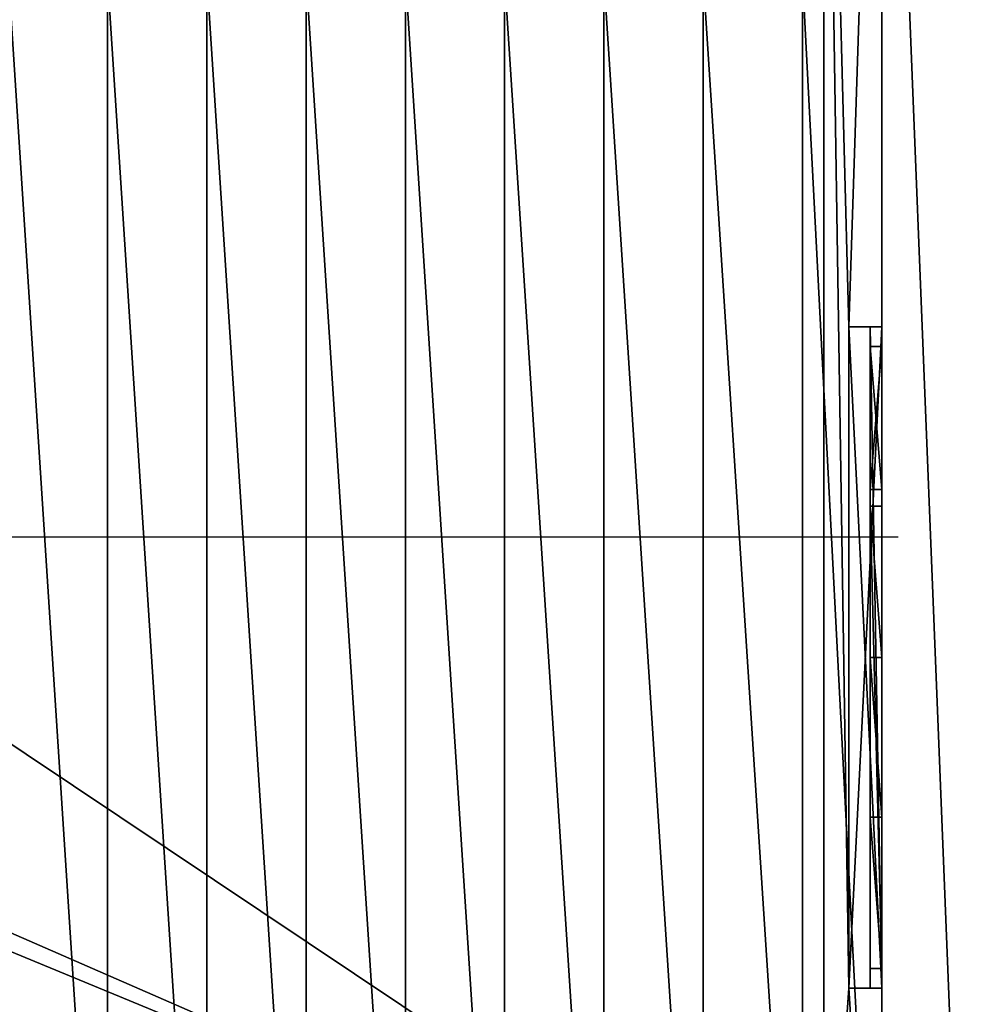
# Model space of a CAD drawing. Extents: x 22936 to 50368, y -4877 to 31080.
# Tile 333 of 601: x 47980 to 48557, y 1926 to 2522. Entities that reach past the tile are written whole.
import ezdxf

# ---------------------------------------------------------------- set-up
doc = ezdxf.new("R2010")
doc.units = 0
for name, color, linetype in [('01_GROS_OEUVRE', 251, 'CONTINUOUS'), ('04_MENUISERIES_EXT_', 40, 'CONTINUOUS'), ('05_VITRAGES', 40, 'CONTINUOUS'), ('08_AMENAGEMENTS_EXTERIEURS', 253, 'CONTINUOUS')]:
    doc.layers.add(name, color=color, linetype=linetype)

# ---------------------------------------------------------------- blocks, each defined once
blk = doc.blocks.new('GROUPER_17')
at = {"layer": '08_AMENAGEMENTS_EXTERIEURS', "color": 73}
blk.add_line((1795, 75), (1795, 1328), dxfattribs=at)
at = {"layer": '08_AMENAGEMENTS_EXTERIEURS'}
mesh = blk.add_polyface(dxfattribs=at)
corners = [(16.45, 1860.4), (0, 1328), (0, 1844.55), (1795, 1328), (33.02, 1876.27), (49.71, 1892.12), (66.55, 1907.89), (83.55, 1923.55), (100.74, 1939.04), (118.11, 1954.33), (135.7, 1969.37), (153.53, 1984.11), (171.6, 1998.5), (189.93, 2012.5), (208.55, 2026.07), (227.46, 2039.16), (246.69, 2051.72), (266.25, 2063.72), (286.11, 2075.18), (306.26, 2086.08), (326.69, 2096.46), (347.37, 2106.3), (368.28, 2115.64), (389.4, 2124.46), (410.72, 2132.79), (432.21, 2140.64), (453.87, 2148), (475.66, 2154.9), (497.57, 2161.34), (519.59, 2167.33), (541.68, 2172.89), (563.84, 2178.01), (586.04, 2182.71), (608.27, 2187), (630.51, 2190.89), (652.73, 2194.39), (674.92, 2197.5), (697.06, 2200.25), (719.14, 2202.62), (741.15, 2204.62), (763.1, 2206.23), (785, 2207.43), (806.84, 2208.22), (828.63, 2208.57), (850.38, 2208.48), (872.08, 2207.93), (893.75, 2206.9), (915.39, 2205.39), (936.99, 2203.38), (958.57, 2200.86), (980.13, 2197.81), (1001.67, 2194.22), (1023.19, 2190.07), (1044.71, 2185.36), (1066.22, 2180.06), (1087.73, 2174.17), (1109.23, 2167.67), (1130.75, 2160.55), (1152.27, 2152.79), (1173.81, 2144.38), (1195.36, 2135.31), (1216.93, 2125.59), (1238.5, 2115.38), (1260.06, 2104.88), (1281.58, 2094.27), (1303.04, 2083.75), (1324.43, 2073.52), (1345.72, 2063.77), (1366.89, 2054.69), (1387.93, 2046.48), (1408.82, 2039.32), (1429.54, 2033.42), (1450.06, 2028.98), (1470.36, 2026.17), (1490.44, 2025.2), (1510.26, 2026.26), (1529.82, 2029.54), (1549.07, 2035.18), (1567.96, 2043.07), (1586.43, 2053.03), (1604.39, 2064.91), (1621.79, 2078.53), (1638.55, 2093.74), (1654.6, 2110.37), (1669.89, 2128.24), (1684.32, 2147.2), (1697.85, 2167.08), (1710.39, 2187.71), (1721.89, 2208.92), (1732.26, 2230.56), (1741.45, 2252.45), (1749.38, 2274.43), (1756.03, 2296.38), (1761.5, 2318.27), (1765.9, 2340.13), (1769.36, 2361.94), (1771.99, 2383.72), (1773.91, 2405.46), (1775.24, 2427.19), (1776.09, 2448.89), (1776.59, 2470.58), (1776.85, 2492.26), (1777, 2513.93), (2395.68, 2513.93), (1845, 75), (1845, 0), (1332.44, 6187.9), (953.84, 4324.79), (744.56, 6114.92), (1503.53, 4690.87), (1872.82, 4324.79), (2843.74, 4811.2), (2680.87, 4187.05), (193.79, -1456.02), (188.09, -1836.1), (174.84, -1645.82), (233.16, -2021.44), (244.41, -1272.11), (308.78, -2196.56), (325.25, -1099.34), (412.78, -2356.46), (434, -942.64), (3662.14, -2801.42), (567.57, -806.46), (722.14, -694.7), (893.31, -610.54), (1076.21, -556.38), (1155.38, -537.12), (1232.99, -512.33), (1308.66, -482.14), (1382.02, -446.69), (1452.7, -406.15), (1520.35, -360.74), (1584.63, -310.68), (1645.22, -256.21), (1701.82, -197.6), (1754.16, -135.16), (1801.96, -69.18), (1795, 75)]
mesh.append_faces([[corners[k] for k in face] for face in [(0, 1, 2), (106, 107, 108), (113, 114, 115)]], dxfattribs={"vtx0": -1})
mesh.append_faces([[corners[k] for k in face] for face in [(1, 0, 3), (104, 103, 105), (107, 109, 110), (110, 111, 112), (114, 113, 116), (116, 117, 118), (118, 119, 120), (120, 121, 122), (122, 112, 111)]], dxfattribs={"vtx0": -1, "vtx1": -1})
mesh.append_faces([[corners[k] for k in face] for face in [(3, 103, 104), (122, 105, 103)]], dxfattribs={"vtx0": -1, "vtx1": -1, "vtx2": -1})
mesh.append_faces([[corners[k] for k in face] for face in [(3, 0, 4), (3, 4, 5), (3, 5, 6), (3, 6, 7), (3, 7, 8), (3, 8, 9), (3, 9, 10), (3, 10, 11), (3, 11, 12), (3, 12, 13), (3, 13, 14), (3, 14, 15), (3, 15, 16), (3, 16, 17), (3, 17, 18), (3, 18, 19), (3, 19, 20), (3, 20, 21), (3, 21, 22), (3, 22, 23), (3, 23, 24), (3, 24, 25), (3, 25, 26), (3, 26, 27), (3, 27, 28), (3, 28, 29), (3, 29, 30), (3, 30, 31), (3, 31, 32), (3, 32, 33), (3, 33, 34), (3, 34, 35), (3, 35, 36), (3, 36, 37), (3, 37, 38), (3, 38, 39), (3, 39, 40), (3, 40, 41), (3, 41, 42), (3, 42, 43), (3, 43, 44), (3, 44, 45), (3, 45, 46), (3, 46, 47), (3, 47, 48), (3, 48, 49), (3, 49, 50), (3, 50, 51), (3, 51, 52), (3, 52, 53), (3, 53, 54), (3, 54, 55), (3, 55, 56), (3, 56, 57), (3, 57, 58), (3, 58, 59), (3, 59, 60), (3, 60, 61), (3, 61, 62), (3, 62, 63), (3, 63, 64), (3, 64, 65), (3, 65, 66), (3, 66, 67), (3, 67, 68), (3, 68, 69), (3, 69, 70), (3, 70, 71), (3, 71, 72), (3, 72, 73), (3, 73, 74), (3, 74, 75), (3, 75, 76), (3, 76, 77), (3, 77, 78), (3, 78, 79), (3, 79, 80), (3, 80, 81), (3, 81, 82), (3, 82, 83), (3, 83, 84), (3, 84, 85), (3, 85, 86), (3, 86, 87), (3, 87, 88), (3, 88, 89), (3, 89, 90), (3, 90, 91), (3, 91, 92), (3, 92, 93), (3, 93, 94), (3, 94, 95), (3, 95, 96), (3, 96, 97), (3, 97, 98), (3, 98, 99), (3, 99, 100), (3, 100, 101), (3, 101, 102), (3, 102, 103), (107, 106, 109), (110, 109, 111), (116, 113, 117), (118, 117, 119), (120, 119, 121), (122, 121, 123), (122, 123, 124), (122, 124, 125), (122, 125, 126), (122, 126, 127), (122, 127, 128), (122, 128, 129), (122, 129, 130), (122, 130, 131), (122, 131, 132), (122, 132, 133), (122, 133, 134), (122, 134, 135), (122, 135, 136), (122, 136, 137), (122, 137, 105), (122, 103, 112)]], dxfattribs={"vtx0": -1, "vtx2": -1})
mesh.append_faces([[corners[k] for k in face] for face in [(104, 138, 3)]], dxfattribs={"vtx2": -1})
blk = doc.blocks.new('GROUPER_109')
at = {"layer": '04_MENUISERIES_EXT_'}
for p, q in [((0, 400, 140), (0, 0, 140)), ((0, 400), (0, 400, 140)), ((0, 0), (0, 400)), ((7, 400), (0, 400)), ((7, 400, 140), (0, 400, 140)), ((7, 0), (7, 400)), ((7, 400), (7, 400, 140)), ((7, 400, 140), (7, 0, 140)), ((7, 393, 7), (7, 393, 133)), ((7, 296.5, 7), (7, 393, 7)), ((7, 393, 133), (7, 296.5, 133)), ((7, 388, 12), (0, 388, 12)), ((0, 301.5, 12), (0, 388, 12)), ((7, 388, 128), (0, 388, 128)), ((0, 388, 12), (0, 388, 128)), ((0, 388, 128), (0, 301.5, 128)), ((7, 301.5, 12), (7, 388, 12)), ((7, 388, 12), (7, 388, 128)), ((7, 388, 128), (7, 301.5, 128)), ((7, 301.5, 128), (0, 301.5, 128)), ((7, 301.5, 12), (0, 301.5, 12)), ((0, 301.5, 128), (0, 301.5, 12)), ((7, 301.5, 128), (7, 301.5, 12)), ((7, 200, 7), (7, 296.5, 7)), ((7, 296.5, 7), (7, 296.5, 133)), ((7, 296.5, 133), (7, 7, 133)), ((0, 291.5, 128), (0, 12, 128)), ((7, 291.5, 128), (0, 291.5, 128)), ((7, 291.5, 12), (0, 291.5, 12)), ((0, 291.5, 12), (0, 291.5, 128)), ((0, 200, 12), (0, 291.5, 12)), ((7, 291.5, 128), (7, 12, 128)), ((7, 291.5, 12), (7, 291.5, 128)), ((7, 200, 12), (7, 291.5, 12)), ((7, 200, 12), (0, 200, 12)), ((0, 103.5, 12), (0, 200, 12)), ((7, 103.5, 7), (7, 200, 7)), ((7, 103.5, 12), (7, 200, 12)), ((0, 12, 12), (0, 103.5, 12)), ((7, 103.5, 12), (0, 103.5, 12)), ((7, 7, 7), (7, 103.5, 7)), ((7, 12, 12), (7, 103.5, 12)), ((0, 12, 128), (0, 12, 12)), ((7, 12, 128), (0, 12, 128)), ((7, 12, 12), (0, 12, 12)), ((7, 12, 128), (7, 12, 12)), ((7, 7, 133), (7, 7, 7)), ((7, 0, 140), (0, 0, 140)), ((7, 0), (0, 0)), ((0, 0, 140), (0, 0)), ((7, 0, 140), (7, 0))]:
    blk.add_line(p, q, dxfattribs=at)
mesh = blk.add_polyface(dxfattribs=at)
corners = [(0, 400), (7, 0), (0, 0), (7, 400)]
mesh.append_faces([[corners[k] for k in face] for face in [(0, 1, 2), (1, 0, 3)]], dxfattribs={"vtx0": -1})
mesh = blk.add_polyface(dxfattribs=at)
corners = [(0, 0, 140), (0, 12, 128), (0, 0), (0, 400, 140), (0, 291.5, 128), (0, 301.5, 128), (0, 291.5, 12), (0, 388, 128), (0, 388, 12), (0, 12, 12), (0, 400), (0, 103.5, 12), (0, 200, 12), (0, 301.5, 12)]
mesh.append_faces([[corners[k] for k in face] for face in [(0, 1, 2), (1, 3, 4), (4, 5, 6), (5, 3, 7), (7, 3, 8), (2, 9, 10), (9, 2, 1), (13, 6, 5), (10, 8, 3)]], dxfattribs={"vtx0": -1, "vtx1": -1})
mesh.append_faces([[corners[k] for k in face] for face in [(4, 3, 5), (10, 6, 13)]], dxfattribs={"vtx0": -1, "vtx1": -1, "vtx2": -1})
mesh.append_faces([[corners[k] for k in face] for face in [(1, 0, 3), (10, 9, 11), (10, 11, 12), (10, 12, 6), (10, 13, 8)]], dxfattribs={"vtx0": -1, "vtx2": -1})
mesh = blk.add_polyface(dxfattribs=at)
corners = [(0, 400, 140), (7, 400), (0, 400), (7, 400, 140)]
mesh.append_faces([[corners[k] for k in face] for face in [(0, 1, 2), (1, 0, 3)]], dxfattribs={"vtx0": -1})
mesh = blk.add_polyface(dxfattribs=at)
corners = [(7, 0, 140), (0, 400, 140), (0, 0, 140), (7, 400, 140)]
mesh.append_faces([[corners[k] for k in face] for face in [(0, 1, 2), (1, 0, 3)]], dxfattribs={"vtx0": -1})
mesh = blk.add_polyface(dxfattribs=at)
corners = [(7, 0), (7, 7, 7), (7, 0, 140), (7, 400), (7, 103.5, 7), (7, 200, 7), (7, 296.5, 7), (7, 393, 7), (7, 393, 133), (7, 7, 133), (7, 400, 140), (7, 296.5, 133)]
mesh.append_faces([[corners[k] for k in face] for face in [(0, 1, 2), (1, 3, 4), (4, 3, 5), (5, 3, 6), (6, 3, 7), (7, 3, 8), (2, 9, 10), (9, 2, 1), (10, 8, 3)]], dxfattribs={"vtx0": -1, "vtx1": -1})
mesh.append_faces([[corners[k] for k in face] for face in [(1, 0, 3), (10, 9, 11), (10, 11, 8)]], dxfattribs={"vtx0": -1, "vtx2": -1})
mesh = blk.add_polyface(dxfattribs=at)
corners = [(7, 296.5, 7), (7, 301.5, 12), (7, 296.5, 133), (7, 393, 7), (7, 388, 12), (7, 388, 128), (7, 301.5, 128), (7, 393, 133)]
mesh.append_faces([[corners[k] for k in face] for face in [(0, 1, 2), (1, 3, 4), (4, 3, 5), (2, 6, 7), (6, 2, 1), (7, 5, 3)]], dxfattribs={"vtx0": -1, "vtx1": -1})
mesh.append_faces([[corners[k] for k in face] for face in [(1, 0, 3), (7, 6, 5)]], dxfattribs={"vtx0": -1, "vtx2": -1})
mesh = blk.add_polyface(dxfattribs=at)
corners = [(7, 301.5, 12), (0, 388, 12), (0, 301.5, 12), (7, 388, 12)]
mesh.append_faces([[corners[k] for k in face] for face in [(0, 1, 2), (1, 0, 3)]], dxfattribs={"vtx0": -1})
mesh = blk.add_polyface(dxfattribs=at)
corners = [(7, 388, 12), (0, 388, 128), (0, 388, 12), (7, 388, 128)]
mesh.append_faces([[corners[k] for k in face] for face in [(0, 1, 2), (1, 0, 3)]], dxfattribs={"vtx0": -1})
mesh = blk.add_polyface(dxfattribs=at)
corners = [(7, 388, 128), (0, 301.5, 128), (0, 388, 128), (7, 301.5, 128)]
mesh.append_faces([[corners[k] for k in face] for face in [(0, 1, 2), (1, 0, 3)]], dxfattribs={"vtx0": -1})
mesh = blk.add_polyface(dxfattribs=at)
corners = [(0, 301.5, 128), (7, 301.5, 12), (0, 301.5, 12), (7, 301.5, 128)]
mesh.append_faces([[corners[k] for k in face] for face in [(0, 1, 2), (1, 0, 3)]], dxfattribs={"vtx0": -1})
mesh = blk.add_polyface(dxfattribs=at)
corners = [(7, 7, 7), (7, 12, 12), (7, 7, 133), (7, 103.5, 7), (7, 103.5, 12), (7, 200, 7), (7, 200, 12), (7, 296.5, 7), (7, 291.5, 12), (7, 291.5, 128), (7, 12, 128), (7, 296.5, 133)]
mesh.append_faces([[corners[k] for k in face] for face in [(0, 1, 2), (1, 3, 4), (4, 5, 6), (6, 7, 8), (8, 7, 9), (2, 10, 11), (10, 2, 1), (11, 9, 7)]], dxfattribs={"vtx0": -1, "vtx1": -1})
mesh.append_faces([[corners[k] for k in face] for face in [(1, 0, 3), (4, 3, 5), (6, 5, 7), (11, 10, 9)]], dxfattribs={"vtx0": -1, "vtx2": -1})
mesh = blk.add_polyface(dxfattribs=at)
corners = [(0, 291.5, 128), (7, 12, 128), (0, 12, 128), (7, 291.5, 128)]
mesh.append_faces([[corners[k] for k in face] for face in [(0, 1, 2), (1, 0, 3)]], dxfattribs={"vtx0": -1})
mesh = blk.add_polyface(dxfattribs=at)
corners = [(7, 291.5, 128), (0, 291.5, 12), (7, 291.5, 12), (0, 291.5, 128)]
mesh.append_faces([[corners[k] for k in face] for face in [(0, 1, 2), (1, 0, 3)]], dxfattribs={"vtx0": -1})
mesh = blk.add_polyface(dxfattribs=at)
corners = [(7, 200, 12), (0, 291.5, 12), (0, 200, 12), (7, 291.5, 12)]
mesh.append_faces([[corners[k] for k in face] for face in [(0, 1, 2), (1, 0, 3)]], dxfattribs={"vtx0": -1})
mesh = blk.add_polyface(dxfattribs=at)
corners = [(7, 103.5, 12), (0, 200, 12), (0, 103.5, 12), (7, 200, 12)]
mesh.append_faces([[corners[k] for k in face] for face in [(0, 1, 2), (1, 0, 3)]], dxfattribs={"vtx0": -1})
mesh = blk.add_polyface(dxfattribs=at)
corners = [(7, 12, 12), (0, 103.5, 12), (0, 12, 12), (7, 103.5, 12)]
mesh.append_faces([[corners[k] for k in face] for face in [(0, 1, 2), (1, 0, 3)]], dxfattribs={"vtx0": -1})
mesh = blk.add_polyface(dxfattribs=at)
corners = [(0, 12, 128), (7, 12, 12), (0, 12, 12), (7, 12, 128)]
mesh.append_faces([[corners[k] for k in face] for face in [(0, 1, 2), (1, 0, 3)]], dxfattribs={"vtx0": -1})
mesh = blk.add_polyface(dxfattribs=at)
corners = [(7, 0), (0, 0, 140), (0, 0), (7, 0, 140)]
mesh.append_faces([[corners[k] for k in face] for face in [(0, 1, 2), (1, 0, 3)]], dxfattribs={"vtx0": -1})
blk = doc.blocks.new('GROUPER_110')
at = {"layer": '05_VITRAGES'}
for p, q in [((7, 376), (0, 376)), ((7, 376, 116), (0, 376, 116)), ((0, 289.5, 116), (0, 376, 116)), ((0, 376), (0, 289.5)), ((0, 376, 116), (0, 376)), ((7, 376), (7, 289.5)), ((7, 289.5, 116), (7, 376, 116)), ((7, 376, 116), (7, 376)), ((0, 289.5), (0, 289.5, 116)), ((7, 289.5, 116), (0, 289.5, 116)), ((7, 289.5), (0, 289.5)), ((7, 289.5), (7, 289.5, 116)), ((7, 279.5), (0, 279.5)), ((0, 279.5), (0, 279.5, 116)), ((7, 279.5, 116), (0, 279.5, 116)), ((0, 279.5, 116), (0, 0, 116)), ((0, 0), (0, 279.5)), ((7, 279.5), (7, 279.5, 116)), ((7, 0), (7, 279.5)), ((7, 279.5, 116), (7, 0, 116)), ((0, 0, 116), (0, 0)), ((7, 0), (0, 0)), ((7, 0, 116), (0, 0, 116)), ((7, 0, 116), (7, 0))]:
    blk.add_line(p, q, dxfattribs=at)
mesh = blk.add_polyface(dxfattribs=at)
corners = [(0, 376, 116), (0, 289.5), (0, 289.5, 116), (0, 376)]
mesh.append_faces([[corners[k] for k in face] for face in [(0, 1, 2), (1, 0, 3)]], dxfattribs={"vtx0": -1})
mesh = blk.add_polyface(dxfattribs=at)
corners = [(0, 376, 116), (7, 376), (0, 376), (7, 376, 116)]
mesh.append_faces([[corners[k] for k in face] for face in [(0, 1, 2), (1, 0, 3)]], dxfattribs={"vtx0": -1})
mesh = blk.add_polyface(dxfattribs=at)
corners = [(0, 289.5, 116), (7, 376, 116), (0, 376, 116), (7, 289.5, 116)]
mesh.append_faces([[corners[k] for k in face] for face in [(0, 1, 2), (1, 0, 3)]], dxfattribs={"vtx0": -1})
mesh = blk.add_polyface(dxfattribs=at)
corners = [(7, 376), (0, 289.5), (0, 376), (7, 289.5)]
mesh.append_faces([[corners[k] for k in face] for face in [(0, 1, 2), (1, 0, 3)]], dxfattribs={"vtx0": -1})
mesh = blk.add_polyface(dxfattribs=at)
corners = [(7, 376), (7, 289.5, 116), (7, 289.5), (7, 376, 116)]
mesh.append_faces([[corners[k] for k in face] for face in [(0, 1, 2), (1, 0, 3)]], dxfattribs={"vtx0": -1})
mesh = blk.add_polyface(dxfattribs=at)
corners = [(7, 289.5), (0, 289.5, 116), (0, 289.5), (7, 289.5, 116)]
mesh.append_faces([[corners[k] for k in face] for face in [(0, 1, 2), (1, 0, 3)]], dxfattribs={"vtx0": -1})
mesh = blk.add_polyface(dxfattribs=at)
corners = [(0, 279.5, 116), (7, 279.5), (0, 279.5), (7, 279.5, 116)]
mesh.append_faces([[corners[k] for k in face] for face in [(0, 1, 2), (1, 0, 3)]], dxfattribs={"vtx0": -1})
mesh = blk.add_polyface(dxfattribs=at)
corners = [(0, 279.5, 116), (0, 0), (0, 0, 116), (0, 279.5)]
mesh.append_faces([[corners[k] for k in face] for face in [(0, 1, 2), (1, 0, 3)]], dxfattribs={"vtx0": -1})
mesh = blk.add_polyface(dxfattribs=at)
corners = [(7, 0, 116), (0, 279.5, 116), (0, 0, 116), (7, 279.5, 116)]
mesh.append_faces([[corners[k] for k in face] for face in [(0, 1, 2), (1, 0, 3)]], dxfattribs={"vtx0": -1})
mesh = blk.add_polyface(dxfattribs=at)
corners = [(0, 279.5), (7, 0), (0, 0), (7, 279.5)]
mesh.append_faces([[corners[k] for k in face] for face in [(0, 1, 2), (1, 0, 3)]], dxfattribs={"vtx0": -1})
mesh = blk.add_polyface(dxfattribs=at)
corners = [(7, 279.5), (7, 0, 116), (7, 0), (7, 279.5, 116)]
mesh.append_faces([[corners[k] for k in face] for face in [(0, 1, 2), (1, 0, 3)]], dxfattribs={"vtx0": -1})
mesh = blk.add_polyface(dxfattribs=at)
corners = [(7, 0), (0, 0, 116), (0, 0), (7, 0, 116)]
mesh.append_faces([[corners[k] for k in face] for face in [(0, 1, 2), (1, 0, 3)]], dxfattribs={"vtx0": -1})
blk = doc.blocks.new('GROUPER_5')
at = {"layer": '01_GROS_OEUVRE', "color": 7}
for p, q in [((4368, 1328), (4368, 716.26)), ((4333, 1293), (4333, 135)), ((4333, 1293, 275), (4333, 135, 275)), ((4348, 716.26, 100), (4348, 316.26, 100)), ((4348, 716.26), (4348, 316.26)), ((4368, 316.26), (4368, 0))]:
    blk.add_line(p, q, dxfattribs=at)
at = {"layer": '01_GROS_OEUVRE'}
for p, q in [((3900, 0, 381.38), (3900, 928, 621)), ((3960, 0, 381.38), (3960, 928, 621)), ((4020, 0, 381.38), (4020, 928, 621)), ((4080, 0, 381.38), (4080, 928, 621)), ((4140, 0, 381.38), (4140, 928, 621)), ((4200, 0, 381.38), (4200, 928, 621)), ((4260, 0, 381.38), (4260, 928, 621)), ((4320, 0, 381.38), (4320, 928, 621)), ((4368, 928, 621), (4368, 0, 381.38)), ((4348, 716.26, 240), (4348, 716.26, 100)), ((4348, 316.26, 240), (4348, 716.26, 240)), ((4368, 716.26, 240), (4348, 716.26, 240)), ((4348, 716.26, 100), (4368, 716.26, 100)), ((4348, 716.26), (4368, 716.26)), ((4348, 716.26, 100), (4348, 716.26)), ((4368, 316.26, 240), (4368, 716.26, 240)), ((4368, 716.26, 240), (4368, 716.26, 100)), ((4368, 716.26), (4368, 316.26)), ((4368, 716.26, 100), (4368, 316.26, 100)), ((4378, 589, 406.74), (2568, 589, 406.74)), ((4348, 316.26, 100), (4348, 316.26, 240)), ((4348, 316.26), (4348, 316.26, 100)), ((4368, 316.26), (4348, 316.26)), ((4368, 316.26, 240), (4348, 316.26, 240)), ((4368, 316.26, 100), (4348, 316.26, 100)), ((4368, 316.26, 100), (4368, 316.26, 240))]:
    blk.add_line(p, q, dxfattribs=at)
at = {"layer": '01_GROS_OEUVRE', "color": 7}
mesh = blk.add_polyface(dxfattribs=at)
corners = [(2588, 1174), (2568, 838.54), (2568, 1174), (2603, 866.73), (2704.46, 808.8), (2711.91, 843), (3593, 1328), (3393, 1308), (3393, 1328), (3993, 1328), (3793, 1308), (3793, 1328), (4333, 1293), (4333, 100), (4333, 135), (2603, 100), (4333, 0), (2568, 0), (4368, 0), (4348, 316.26), (4368, 316.26), (4368, 1328), (4193, 1308), (4193, 1328), (4348, 716.26), (4368, 716.26), (2568, 1328), (2588, 1283), (2568, 1283), (2603, 1293), (3193, 1328), (3193, 1308), (3593, 1308), (3993, 1308), (2568, 670.69), (2603, 627.24), (2669.54, 648.56), (2662.08, 614.37), (2603, 135)]
mesh.append_faces([[corners[k] for k in face] for face in [(0, 1, 2), (4, 3, 5), (6, 7, 8), (9, 10, 11), (12, 13, 14), (18, 19, 20), (21, 22, 23), (24, 21, 25), (26, 27, 28), (35, 36, 37)]], dxfattribs={"vtx0": -1, "color": 7})
mesh.append_faces([[corners[k] for k in face] for face in [(1, 3, 4), (16, 13, 18), (27, 29, 0), (29, 31, 12), (32, 7, 6), (33, 10, 9), (34, 35, 17)]], dxfattribs={"vtx0": -1, "vtx1": -1, "color": 7})
mesh.append_faces([[corners[k] for k in face] for face in [(1, 0, 3), (18, 13, 19), (19, 13, 12), (22, 21, 12), (12, 21, 24), (27, 26, 29), (12, 7, 32), (12, 10, 33), (17, 35, 15)]], dxfattribs={"vtx0": -1, "vtx1": -1, "vtx2": -1, "color": 7})
mesh.append_faces([[corners[k] for k in face] for face in [(15, 16, 17), (16, 15, 13), (12, 24, 19), (29, 26, 30), (0, 29, 3), (29, 30, 31), (12, 31, 7), (12, 32, 10), (12, 33, 22), (35, 34, 36)]], dxfattribs={"vtx0": -1, "vtx2": -1, "color": 7})
mesh.append_faces([[corners[k] for k in face] for face in [(38, 15, 35)]], dxfattribs={"vtx1": -1, "color": 7})
at = {"layer": '01_GROS_OEUVRE', "color": 250}
mesh = blk.add_polyface(dxfattribs=at)
corners = [(4368, 316.26), (4368, 0, 290), (4368, 0), (4368, 716.26), (4368, 316.26, 100), (4368, 716.26, 100), (4368, 1328), (4368, 716.26, 240), (4368, 928, 621), (4368, 1328, 350), (4368, 1328, 290), (4368, 0, 381.38), (4368, 316.26, 240)]
mesh.append_faces([[corners[k] for k in face] for face in [(0, 1, 2), (9, 6, 10), (1, 8, 11)]], dxfattribs={"vtx0": -1, "color": 250})
mesh.append_faces([[corners[k] for k in face] for face in [(3, 4, 0), (4, 3, 5), (5, 6, 7), (8, 6, 9), (12, 0, 4)]], dxfattribs={"vtx0": -1, "vtx1": -1, "color": 250})
mesh.append_faces([[corners[k] for k in face] for face in [(7, 6, 8), (8, 1, 12), (12, 1, 0)]], dxfattribs={"vtx0": -1, "vtx1": -1, "vtx2": -1, "color": 250})
mesh.append_faces([[corners[k] for k in face] for face in [(5, 3, 6), (8, 12, 7)]], dxfattribs={"vtx0": -1, "vtx2": -1, "color": 250})
at = {"layer": '01_GROS_OEUVRE', "color": 7}
mesh = blk.add_polyface(dxfattribs=at)
corners = [(2603, 1293, 275), (4333, 135, 275), (2603, 135, 275), (4333, 1293, 275)]
mesh.append_faces([[corners[k] for k in face] for face in [(0, 1, 2), (1, 0, 3)]], dxfattribs={"vtx0": -1, "color": 7})
mesh = blk.add_polyface(dxfattribs=at)
corners = [(4333, 0, 290), (4333, 135, 50), (4333, 0, 50), (4333, 100, 240), (4333, 100, 290), (4333, 135, 240), (4333, 1293, 275), (4333, 135, 275), (4333, 1293), (4333, 135)]
mesh.append_faces([[corners[k] for k in face] for face in [(0, 1, 2), (3, 0, 4), (6, 5, 7), (1, 8, 9)]], dxfattribs={"vtx0": -1, "color": 7})
mesh.append_faces([[corners[k] for k in face] for face in [(8, 5, 6)]], dxfattribs={"vtx0": -1, "vtx1": -1, "color": 7})
mesh.append_faces([[corners[k] for k in face] for face in [(1, 0, 3), (8, 1, 5)]], dxfattribs={"vtx0": -1, "vtx1": -1, "vtx2": -1, "color": 7})
mesh.append_faces([[corners[k] for k in face] for face in [(1, 3, 5)]], dxfattribs={"vtx0": -1, "vtx2": -1, "color": 7})
at = {"layer": '01_GROS_OEUVRE'}
mesh = blk.add_polyface(dxfattribs=at)
corners = [(3840, 928, 621), (3900, 0, 381.38), (3840, 0, 381.38), (3900, 928, 621)]
mesh.append_faces([[corners[k] for k in face] for face in [(0, 1, 2), (1, 0, 3)]], dxfattribs={"vtx0": -1})
mesh = blk.add_polyface(dxfattribs=at)
corners = [(3900, 928, 621), (3960, 0, 381.38), (3900, 0, 381.38), (3960, 928, 621)]
mesh.append_faces([[corners[k] for k in face] for face in [(0, 1, 2), (1, 0, 3)]], dxfattribs={"vtx0": -1})
mesh = blk.add_polyface(dxfattribs=at)
corners = [(3960, 928, 621), (4020, 0, 381.38), (3960, 0, 381.38), (4020, 928, 621)]
mesh.append_faces([[corners[k] for k in face] for face in [(0, 1, 2), (1, 0, 3)]], dxfattribs={"vtx0": -1})
mesh = blk.add_polyface(dxfattribs=at)
corners = [(4020, 928, 621), (4080, 0, 381.38), (4020, 0, 381.38), (4080, 928, 621)]
mesh.append_faces([[corners[k] for k in face] for face in [(0, 1, 2), (1, 0, 3)]], dxfattribs={"vtx0": -1})
mesh = blk.add_polyface(dxfattribs=at)
corners = [(4080, 928, 621), (4140, 0, 381.38), (4080, 0, 381.38), (4140, 928, 621)]
mesh.append_faces([[corners[k] for k in face] for face in [(0, 1, 2), (1, 0, 3)]], dxfattribs={"vtx0": -1})
mesh = blk.add_polyface(dxfattribs=at)
corners = [(4140, 928, 621), (4200, 0, 381.38), (4140, 0, 381.38), (4200, 928, 621)]
mesh.append_faces([[corners[k] for k in face] for face in [(0, 1, 2), (1, 0, 3)]], dxfattribs={"vtx0": -1})
mesh = blk.add_polyface(dxfattribs=at)
corners = [(4200, 928, 621), (4260, 0, 381.38), (4200, 0, 381.38), (4260, 928, 621)]
mesh.append_faces([[corners[k] for k in face] for face in [(0, 1, 2), (1, 0, 3)]], dxfattribs={"vtx0": -1})
mesh = blk.add_polyface(dxfattribs=at)
corners = [(4260, 928, 621), (4320, 0, 381.38), (4260, 0, 381.38), (4320, 928, 621)]
mesh.append_faces([[corners[k] for k in face] for face in [(0, 1, 2), (1, 0, 3)]], dxfattribs={"vtx0": -1})
mesh = blk.add_polyface(dxfattribs=at)
corners = [(4320, 928, 621), (4368, 0, 381.38), (4320, 0, 381.38), (4368, 928, 621)]
mesh.append_faces([[corners[k] for k in face] for face in [(0, 1, 2), (1, 0, 3)]], dxfattribs={"vtx0": -1})
at = {"layer": '01_GROS_OEUVRE', "color": 251}
mesh = blk.add_polyface(dxfattribs=at)
corners = [(4348, 716.26, 100), (4348, 316.26, 240), (4348, 316.26, 100), (4348, 716.26, 240)]
mesh.append_faces([[corners[k] for k in face] for face in [(0, 1, 2), (1, 0, 3)]], dxfattribs={"vtx0": -1, "color": 251})
mesh = blk.add_polyface(dxfattribs=at)
corners = [(4368, 716.26, 100), (4348, 716.26, 240), (4348, 716.26, 100), (4368, 716.26, 240)]
mesh.append_faces([[corners[k] for k in face] for face in [(0, 1, 2), (1, 0, 3)]], dxfattribs={"vtx0": -1, "color": 251})
mesh = blk.add_polyface(dxfattribs=at)
corners = [(4368, 716.26, 240), (4348, 316.26, 240), (4348, 716.26, 240), (4368, 316.26, 240)]
mesh.append_faces([[corners[k] for k in face] for face in [(0, 1, 2), (1, 0, 3)]], dxfattribs={"vtx0": -1, "color": 251})
at = {"layer": '01_GROS_OEUVRE'}
mesh = blk.add_polyface(dxfattribs=at)
corners = [(4348, 716.26), (4368, 316.26), (4348, 316.26), (4368, 716.26)]
mesh.append_faces([[corners[k] for k in face] for face in [(0, 1, 2), (1, 0, 3)]], dxfattribs={"vtx0": -1})
at = {"layer": '01_GROS_OEUVRE', "color": 251}
mesh = blk.add_polyface(dxfattribs=at)
corners = [(4368, 316.26, 100), (4348, 716.26, 100), (4348, 316.26, 100), (4368, 716.26, 100)]
mesh.append_faces([[corners[k] for k in face] for face in [(0, 1, 2), (1, 0, 3)]], dxfattribs={"vtx0": -1, "color": 251})
at = {"layer": '01_GROS_OEUVRE'}
mesh = blk.add_polyface(dxfattribs=at)
corners = [(4348, 716.26), (4348, 316.26, 100), (4348, 316.26), (4348, 716.26, 100)]
mesh.append_faces([[corners[k] for k in face] for face in [(0, 1, 2), (1, 0, 3)]], dxfattribs={"vtx0": -1})
at = {"layer": '01_GROS_OEUVRE', "color": 251}
mesh = blk.add_polyface(dxfattribs=at)
corners = [(4348, 316.26, 240), (4368, 316.26, 100), (4348, 316.26, 100), (4368, 316.26, 240)]
mesh.append_faces([[corners[k] for k in face] for face in [(0, 1, 2), (1, 0, 3)]], dxfattribs={"vtx0": -1, "color": 251})
at = {"layer": '05_VITRAGES'}
mesh = blk.add_polyface(dxfattribs=at)
corners = [(2603, 1293), (2711.91, 843), (2603, 866.73), (4333, 1293), (4333, 135), (2662.08, 614.37), (2603, 135), (2603, 627.24), (2669.54, 648.56), (2704.46, 808.8)]
mesh.append_faces([[corners[k] for k in face] for face in [(0, 1, 2), (5, 6, 7)]], dxfattribs={"vtx0": -1})
mesh.append_faces([[corners[k] for k in face] for face in [(6, 5, 4)]], dxfattribs={"vtx0": -1, "vtx1": -1})
mesh.append_faces([[corners[k] for k in face] for face in [(1, 0, 3), (1, 3, 4), (4, 5, 8), (4, 8, 9), (4, 9, 1)]], dxfattribs={"vtx0": -1, "vtx2": -1})

msp = doc.modelspace()

# ---------------------------------------------------------------- block references
at = {"layer": '01_GROS_OEUVRE', "color": 7}
msp.add_blockref('GROUPER_5', (44133.19, 1619.93), dxfattribs=at)
at = {"layer": '04_MENUISERIES_EXT_', "color": 251}
msp.add_blockref('GROUPER_109', (48494.19, 1936.19, 100), dxfattribs=at)
at = {"layer": '05_VITRAGES', "color": 8}
msp.add_blockref('GROUPER_110', (48494.19, 1948.19, 112), dxfattribs=at)
at = {"layer": '08_AMENAGEMENTS_EXTERIEURS', "color": 54}
msp.add_blockref('GROUPER_17', (46706.19, 1619.93), dxfattribs=at)

doc.saveas('drawing.dxf')
